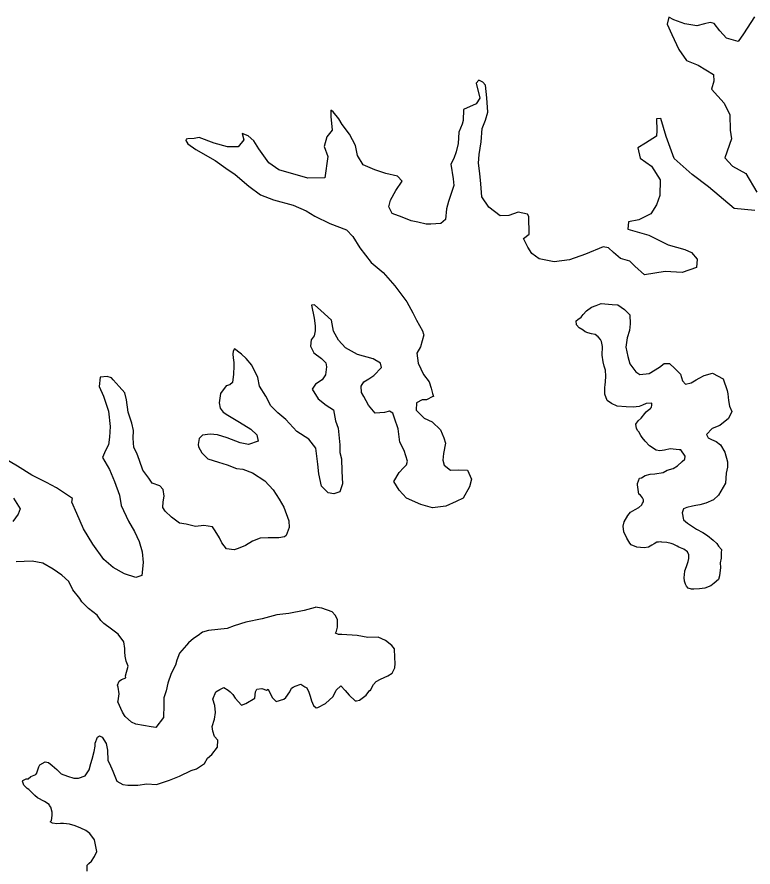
# Model space of a CAD drawing. Extents: x -83719 to 153526, y -11835 to 11446.
# Drawn here: x -3376.1 to -3317.2, y -2994.3 to -2926.4 of the extents above; entities that cross this region are included whole.
import ezdxf

# ---------------------------------------------------------------- set-up
doc = ezdxf.new("R2010")
doc.units = 0
doc.layers.add('Level 9', color=7, linetype='Continuous')

msp = doc.modelspace()

# ---------------------------------------------------------------- linework, layer by layer
at = {"layer": 'Level 9'}
for points in [[(-3317.128, -2926.36), (-3318.012, -2927.709), (-3318.438, -2928.316), (-3319.377, -2928.061), (-3319.886, -2927.467), (-3320.361, -2926.872), (-3320.662, -2926.809), (-3321.129, -2926.916), (-3321.728, -2927.057), (-3322.699, -2926.903), (-3323.571, -2926.581), (-3323.975, -2926.386), (-3324.101, -2926.922), (-3323.723, -2927.753), (-3323.173, -2928.948), (-3322.56, -2929.841), (-3321.62, -2930.196), (-3320.407, -2930.948), (-3320.367, -2931.482), (-3320.559, -2932.12), (-3319.542, -2933.242), (-3319.096, -2934.171), (-3319.079, -2935.407), (-3318.97, -2936.107), (-3319.484, -2937.617), (-3318.874, -2938.277), (-3317.831, -2938.864), (-3316.943, -2940.356)], [(-3329.21, -2944.732), (-3330.639, -2945.319), (-3331.902, -2945.77), (-3333.136, -2945.921), (-3334.342, -2945.67), (-3334.915, -2945.243), (-3335.256, -2944.747), (-3335.599, -2944.05), (-3335.136, -2943.709), (-3335.155, -2942.306), (-3335.257, -2942.107), (-3336.028, -2941.951), (-3336.759, -2942.228), (-3337.46, -2942.238), (-3338.371, -2941.548), (-3338.916, -2940.72), (-3338.997, -2939.686), (-3339.075, -2938.852), (-3339.186, -2938.051), (-3339.128, -2937.349), (-3338.974, -2936.345), (-3338.888, -2935.275), (-3338.63, -2934.603), (-3338.438, -2933.965), (-3338.52, -2932.831), (-3338.633, -2931.797), (-3338.837, -2931.565), (-3339.173, -2931.403), (-3339.37, -2931.64), (-3339.087, -2932.838), (-3339.382, -2933.31), (-3340.378, -2933.758), (-3340.4, -2934.627), (-3340.496, -2934.929), (-3340.755, -2935.567), (-3340.81, -2936.47), (-3340.968, -2937.14), (-3341.161, -2937.677), (-3341.389, -2938.115), (-3341.207, -2939.282), (-3341.166, -2939.816), (-3341.584, -2941.091), (-3341.743, -2941.694), (-3341.832, -2942.531), (-3342.195, -2942.87), (-3342.996, -2942.914), (-3343.363, -2942.919), (-3344.033, -2942.761), (-3344.569, -2942.635), (-3345.275, -2942.343), (-3346.08, -2942.054), (-3346.354, -2941.523), (-3346.228, -2940.987), (-3345.804, -2940.212), (-3345.279, -2939.47), (-3345.652, -2939.075), (-3346.59, -2938.853), (-3347.462, -2938.565), (-3348.403, -2938.176), (-3348.847, -2937.414), (-3349.025, -2936.615), (-3349.504, -2935.719), (-3350.082, -2934.959), (-3350.355, -2934.495), (-3350.797, -2933.933), (-3350.999, -2933.802), (-3350.992, -2934.303), (-3350.878, -2935.404), (-3351.305, -2935.944), (-3351.528, -2936.715), (-3351.217, -2937.513), (-3351.462, -2939.22), (-3352.831, -2939.239), (-3355.145, -2938.568), (-3355.954, -2938.011), (-3356.737, -2936.886), (-3357.146, -2936.257), (-3357.585, -2935.862), (-3358.089, -2935.668), (-3357.949, -2936.168), (-3358.409, -2936.742), (-3359.244, -2936.72), (-3360.317, -2936.434), (-3361.525, -2935.982), (-3361.925, -2936.054), (-3362.425, -2936.095), (-3362.559, -2936.13), (-3362.591, -2936.231), (-3362.42, -2936.495), (-3361.779, -2936.955), (-3360.231, -2937.836), (-3359.388, -2938.426), (-3358.647, -2938.95), (-3357.532, -2939.87), (-3356.621, -2940.56), (-3355.58, -2940.98), (-3354.005, -2941.393), (-3352.964, -2941.846), (-3352.257, -2942.271), (-3351.08, -2942.856), (-3349.737, -2943.373)], [(-3317.091, -2941.828), (-3318.763, -2941.65), (-3320.79, -2939.94), (-3322.105, -2938.956), (-3323.559, -2937.673), (-3324.183, -2935.91), (-3324.603, -2934.48), (-3324.97, -2934.485), (-3324.924, -2935.419), (-3324.952, -2935.887), (-3325.846, -2936.434), (-3326.443, -2936.81), (-3326.265, -2937.642), (-3325.354, -2938.265), (-3324.672, -2939.358), (-3324.689, -2940.628), (-3324.946, -2941.366), (-3325.404, -2942.074), (-3326.367, -2942.555), (-3327.199, -2942.733), (-3327.259, -2943.302), (-3325.582, -2943.78), (-3324.035, -2944.561), (-3322.694, -2944.944), (-3322.157, -2945.17), (-3321.716, -2945.699), (-3321.774, -2946.368), (-3322.904, -2946.784), (-3324.274, -2946.703), (-3325.908, -2946.959), (-3326.685, -2946.268), (-3327.091, -2945.872), (-3327.829, -2945.648), (-3328.403, -2945.188), (-3328.809, -2944.793), (-3329.21, -2944.732)], [(-3349.737, -2943.373), (-3349.229, -2943.9), (-3348.683, -2944.795), (-3347.765, -2945.985), (-3346.819, -2946.774), (-3345.87, -2947.83), (-3344.918, -2949.121), (-3344.439, -2949.983), (-3344.131, -2950.58), (-3343.652, -2951.442), (-3343.581, -2951.708), (-3343.547, -2951.741), (-3343.835, -2952.714), (-3344.129, -2953.219), (-3344.018, -2954.019), (-3343.572, -2954.915), (-3343.13, -2955.511), (-3342.957, -2956.009), (-3342.851, -2956.442), (-3342.781, -2956.675), (-3342.848, -2956.676), (-3343.345, -2956.95), (-3343.679, -2956.955), (-3344.143, -2957.195), (-3344.169, -2957.763), (-3343.526, -2958.423), (-3342.887, -2958.715), (-3342.211, -2959.34), (-3341.969, -2959.972), (-3341.83, -2960.404), (-3341.986, -2961.241), (-3342.045, -2961.777), (-3341.94, -2962.176), (-3341.434, -2962.57), (-3340.766, -2962.528), (-3340.064, -2962.552), (-3339.754, -2963.283), (-3339.913, -2963.886), (-3340.402, -2964.795), (-3340.966, -2965.07), (-3341.797, -2965.448), (-3342.864, -2965.563), (-3343.802, -2965.308), (-3344.945, -2964.789), (-3345.521, -2964.162), (-3345.964, -2963.467), (-3345.54, -2962.76), (-3345.177, -2962.387), (-3344.946, -2962.15), (-3344.85, -2961.848), (-3345.129, -2960.983), (-3345.472, -2960.32), (-3345.619, -2959.253), (-3345.897, -2958.421), (-3346.036, -2958.022), (-3346.306, -2957.859), (-3346.705, -2957.965), (-3347.439, -2958.008), (-3347.982, -2957.381), (-3348.359, -2956.684), (-3348.53, -2956.352), (-3348.57, -2955.852), (-3348.341, -2955.515), (-3347.943, -2955.275), (-3347.546, -2955.003), (-3346.953, -2954.36), (-3347.024, -2954.027), (-3347.597, -2953.667), (-3348.871, -2953.317), (-3349.813, -2952.795), (-3350.389, -2952.168), (-3350.766, -2951.472), (-3350.945, -2950.572), (-3351.79, -2949.815), (-3352.297, -2949.354), (-3352.53, -2949.391), (-3352.316, -2950.423), (-3352.241, -2951.024), (-3352.236, -2951.425), (-3352.331, -2951.827), (-3352.56, -2952.164), (-3352.62, -2952.666), (-3352.346, -2953.197), (-3351.739, -2953.656), (-3351.401, -2953.986), (-3351.329, -2954.319), (-3351.421, -2954.955), (-3351.683, -2955.359), (-3352.213, -2955.701), (-3352.475, -2956.105), (-3351.997, -2956.867), (-3351.356, -2957.359), (-3350.783, -2957.753), (-3350.605, -2958.619), (-3350.396, -2959.217), (-3350.278, -2960.552), (-3350.27, -2961.153), (-3350.13, -2961.652), (-3350.117, -2962.655), (-3350.07, -2963.656), (-3350.262, -2964.294)], [(-3327.372, -2957.502), (-3328.107, -2957.445), (-3328.544, -2957.251), (-3328.915, -2956.988), (-3329.089, -2956.49), (-3329.096, -2955.955), (-3329.065, -2955.754), (-3329.035, -2955.52), (-3329.007, -2955.052), (-3329.047, -2954.585), (-3329.152, -2954.252), (-3329.223, -2953.919), (-3329.297, -2953.385), (-3329.272, -2952.684), (-3329.345, -2952.284), (-3329.447, -2952.118), (-3329.617, -2951.92), (-3329.853, -2951.723), (-3330.154, -2951.66), (-3330.456, -2951.597), (-3330.658, -2951.5), (-3330.826, -2951.368), (-3331.129, -2951.205), (-3331.366, -2950.941), (-3331.37, -2950.641), (-3331.238, -2950.539), (-3330.974, -2950.335), (-3330.809, -2950.132), (-3330.546, -2949.828), (-3330.149, -2949.555), (-3329.783, -2949.416), (-3329.385, -2949.244), (-3328.515, -2949.332), (-3328.047, -2949.36), (-3327.508, -2949.72), (-3327.101, -2950.149), (-3327.058, -2950.883), (-3327.118, -2951.418), (-3327.311, -2951.989), (-3327.401, -2952.725), (-3327.258, -2953.491), (-3327.083, -2954.057), (-3326.607, -2954.719), (-3326.304, -2954.915), (-3325.536, -2954.838), (-3324.708, -2954.326), (-3324.344, -2954.053), (-3323.91, -2954.047), (-3323.504, -2954.443), (-3323.03, -2954.904), (-3322.89, -2955.437), (-3322.653, -2955.701), (-3322.186, -2955.594), (-3321.789, -2955.355), (-3321.557, -2955.218), (-3321.159, -2955.012), (-3320.493, -2954.803), (-3319.619, -2955.259), (-3319.306, -2956.19), (-3319.269, -2956.457), (-3319.195, -2956.99), (-3319.122, -2957.457), (-3318.949, -2957.889), (-3319.21, -2958.427), (-3319.903, -2959.004), (-3320.501, -2959.246), (-3320.963, -2959.72), (-3320.826, -2959.986), (-3320.557, -2960.116), (-3320.187, -2960.278), (-3319.85, -2960.54), (-3319.508, -2961.137), (-3319.297, -2961.903), (-3319.292, -2962.337), (-3319.386, -2962.806)], [(-3350.262, -2964.294), (-3350.761, -2964.467), (-3351.197, -2964.373), (-3351.738, -2963.846), (-3351.952, -2962.846), (-3352.028, -2962.079), (-3352.179, -2960.812), (-3352.756, -2960.084), (-3353.7, -2959.463), (-3354.581, -2958.506), (-3355.222, -2957.98), (-3355.798, -2957.42), (-3356.175, -2956.656), (-3356.687, -2955.861), (-3356.829, -2955.162), (-3357.31, -2954.166), (-3357.751, -2953.638), (-3358.123, -2953.309), (-3358.225, -2953.21), (-3358.697, -2952.882), (-3358.795, -2953.05), (-3358.825, -2953.285), (-3358.788, -2953.585), (-3358.749, -2953.952), (-3358.745, -2954.252), (-3358.77, -2954.887), (-3358.862, -2955.557), (-3359.059, -2955.76), (-3359.359, -2955.831), (-3359.819, -2956.438), (-3359.909, -2957.175), (-3359.837, -2957.608), (-3359.598, -2957.939), (-3359.228, -2958.168), (-3358.285, -2958.723), (-3357.376, -2959.278), (-3356.903, -2959.74), (-3356.796, -2960.239), (-3357.56, -2960.517), (-3358.23, -2960.393), (-3359.271, -2959.972), (-3360.042, -2959.749), (-3360.644, -2959.69), (-3361.244, -2959.765), (-3361.508, -2960.036), (-3361.602, -2960.505), (-3361.566, -2960.705), (-3361.293, -2961.169), (-3360.819, -2961.664), (-3359.98, -2961.92), (-3359.276, -2962.144), (-3358.537, -2962.435), (-3358.035, -2962.495), (-3357.263, -2962.785), (-3356.253, -2963.406), (-3355.609, -2964.132), (-3355.131, -2964.894), (-3354.755, -2965.524), (-3354.34, -2966.621), (-3354.333, -2967.155), (-3354.558, -2967.793), (-3354.691, -2967.895), (-3355.157, -2967.968), (-3355.992, -2967.979), (-3356.627, -2967.988), (-3357.258, -2968.23), (-3357.821, -2968.572), (-3358.386, -2968.814), (-3358.719, -2968.918), (-3359.321, -2968.86), (-3359.695, -2968.364), (-3359.9, -2967.965), (-3360.242, -2967.402), (-3360.446, -2967.104), (-3361.149, -2966.98), (-3361.816, -2967.056), (-3362.554, -2966.866), (-3363.089, -2966.806), (-3363.73, -2966.314), (-3364.237, -2965.853), (-3364.408, -2965.554), (-3364.381, -2965.086), (-3364.32, -2964.651), (-3364.394, -2964.118), (-3364.665, -2963.821), (-3365.269, -2963.595), (-3365.541, -2963.198), (-3366.017, -2962.569), (-3366.295, -2961.805), (-3366.503, -2961.206), (-3366.743, -2960.742), (-3366.786, -2960.007), (-3366.76, -2959.406), (-3366.902, -2958.806), (-3367.181, -2957.941), (-3367.327, -2956.941), (-3367.468, -2956.375), (-3367.909, -2955.88), (-3368.384, -2955.352), (-3368.52, -2955.187), (-3368.855, -2955.091)], [(-3368.855, -2955.091), (-3369.422, -2955.132), (-3369.513, -2955.868), (-3369.168, -2956.665), (-3368.752, -2957.862), (-3368.635, -2959.064), (-3368.691, -2959.933), (-3368.75, -2960.535), (-3369.011, -2961.006), (-3369.237, -2961.544), (-3368.69, -2962.505), (-3368.277, -2963.469), (-3367.895, -2964.566), (-3367.75, -2965.399), (-3367.166, -2966.627), (-3366.688, -2967.456), (-3366.31, -2968.253), (-3366.065, -2969.085), (-3365.987, -2969.952), (-3366.106, -2970.99), (-3366.572, -2971.129), (-3367.478, -2970.841), (-3368.386, -2970.352), (-3369.13, -2969.694), (-3370.014, -2968.47), (-3370.765, -2967.244), (-3371.283, -2966.015), (-3371.695, -2965.119), (-3371.632, -2964.817), (-3372.913, -2963.966), (-3373.72, -2963.542), (-3374.897, -2962.957), (-3376.042, -2962.238), (-3377.22, -2961.552)], [(-3320.01, -2968.628), (-3319.773, -2968.892), (-3319.803, -2969.159), (-3319.797, -2969.593), (-3319.859, -2969.962), (-3319.854, -2970.329), (-3319.912, -2970.998), (-3320.008, -2971.3), (-3320.338, -2971.605), (-3320.603, -2971.809), (-3321.102, -2971.983), (-3321.535, -2972.056), (-3321.969, -2972.062), (-3322.169, -2972.064), (-3322.437, -2972.001), (-3322.573, -2971.836), (-3322.642, -2971.67), (-3322.712, -2971.437), (-3322.749, -2971.137), (-3322.719, -2970.936), (-3322.69, -2970.601), (-3322.56, -2970.266), (-3322.432, -2969.863), (-3322.368, -2969.628), (-3322.372, -2969.328), (-3322.476, -2969.095), (-3322.779, -2968.865), (-3323.182, -2968.704), (-3323.317, -2968.639), (-3323.62, -2968.476), (-3323.787, -2968.411), (-3324.122, -2968.349), (-3324.523, -2968.321), (-3324.624, -2968.289), (-3324.791, -2968.325), (-3324.924, -2968.327), (-3325.156, -2968.463), (-3325.322, -2968.566), (-3325.587, -2968.703), (-3325.954, -2968.775), (-3326.522, -2968.716), (-3326.992, -2968.522), (-3327.094, -2968.389), (-3327.334, -2967.992), (-3327.574, -2967.494), (-3327.613, -2967.027), (-3327.551, -2966.692), (-3327.257, -2966.187), (-3327.027, -2965.916), (-3326.662, -2965.711), (-3326.364, -2965.54), (-3326.133, -2965.336), (-3326.068, -2965.202), (-3326.002, -2965.101), (-3326.004, -2964.934), (-3326.073, -2964.767), (-3326.243, -2964.569), (-3326.378, -2964.471), (-3326.488, -2963.737), (-3326.489, -2963.637), (-3326.328, -2963.201), (-3326.161, -2963.165), (-3325.863, -2962.994), (-3325.464, -2962.888), (-3325.097, -2962.85), (-3324.43, -2962.741), (-3324.098, -2962.569), (-3323.633, -2962.429), (-3323.268, -2962.224), (-3322.905, -2961.885), (-3322.707, -2961.682), (-3322.677, -2961.447), (-3323.017, -2960.951), (-3323.151, -2960.953), (-3323.854, -2960.862), (-3324.32, -2960.969), (-3324.687, -2961.007), (-3324.988, -2960.978), (-3325.527, -2960.617), (-3325.866, -2960.255), (-3326.104, -2959.957), (-3326.206, -2959.791), (-3326.377, -2959.493), (-3326.445, -2959.427), (-3326.547, -2959.228), (-3326.619, -2958.895), (-3326.422, -2958.625), (-3326.191, -2958.421), (-3325.895, -2958.05), (-3325.796, -2957.915), (-3325.631, -2957.779), (-3325.4, -2957.609), (-3325.434, -2957.576), (-3325.367, -2957.542), (-3325.336, -2957.374), (-3325.338, -2957.207), (-3325.772, -2957.247), (-3326.071, -2957.384), (-3326.337, -2957.488), (-3326.837, -2957.528), (-3327.372, -2957.502)], [(-3319.386, -2962.806), (-3319.442, -2963.609), (-3319.997, -2964.551), (-3320.393, -2964.924), (-3321.024, -2965.2), (-3321.49, -2965.34), (-3321.823, -2965.378), (-3322.09, -2965.448), (-3322.522, -2965.555), (-3322.788, -2965.658), (-3322.918, -2965.961), (-3322.81, -2966.527), (-3322.473, -2966.79), (-3321.765, -2967.282), (-3321.26, -2967.542), (-3320.89, -2967.771), (-3320.417, -2968.165), (-3320.146, -2968.429), (-3320.01, -2968.628)], [(-3376.342, -2964.814), (-3375.83, -2965.642), (-3375.991, -2966.079), (-3376.418, -2966.653)], [(-3371.603, -2972.133), (-3371.945, -2971.47), (-3372.487, -2970.942), (-3373.194, -2970.484), (-3374.002, -2969.994), (-3374.873, -2969.839), (-3376.141, -2969.889)], [(-3366.921, -2982.694), (-3367.428, -2982.233), (-3367.495, -2982.167), (-3367.633, -2981.901), (-3368.011, -2981.071), (-3367.978, -2981.004), (-3367.919, -2980.435), (-3367.993, -2979.902), (-3368.029, -2979.735), (-3367.899, -2979.433), (-3367.734, -2979.297), (-3367.368, -2979.158), (-3367.404, -2978.992), (-3367.18, -2978.22), (-3367.352, -2977.822), (-3367.424, -2977.422), (-3367.462, -2977.088), (-3367.466, -2976.821), (-3367.54, -2976.288), (-3367.982, -2975.659), (-3368.522, -2975.265), (-3369.129, -2974.806), (-3369.366, -2974.575), (-3369.672, -2974.145), (-3370.347, -2973.619), (-3370.889, -2973.092), (-3371.059, -2972.827), (-3371.603, -2972.133)], [(-3360.431, -2983.407), (-3360.47, -2983.04), (-3360.277, -2982.47), (-3360.217, -2981.934), (-3360.258, -2981.367), (-3360.431, -2980.868), (-3360.172, -2980.263), (-3359.874, -2980.092), (-3359.542, -2979.921), (-3359.205, -2980.15), (-3359.036, -2980.281), (-3358.833, -2980.479), (-3358.629, -2980.777), (-3358.121, -2981.338), (-3357.788, -2981.2), (-3357.059, -2980.789), (-3356.999, -2980.287), (-3356.902, -2980.052), (-3356.501, -2980.013), (-3356.132, -2980.142), (-3356, -2980.073), (-3355.69, -2980.737), (-3355.352, -2981.033), (-3354.753, -2980.858), (-3354.588, -2980.722), (-3354.26, -2980.284), (-3354.13, -2979.981), (-3353.998, -2979.913), (-3353.832, -2979.81), (-3353.4, -2979.671), (-3353.063, -2979.866), (-3352.895, -2979.964), (-3352.757, -2980.297), (-3352.652, -2980.629), (-3352.547, -2980.995), (-3352.375, -2981.36), (-3352.172, -2981.558), (-3352.039, -2981.523), (-3351.408, -2981.214), (-3350.815, -2980.638), (-3350.554, -2980.133), (-3350.191, -2979.794), (-3349.853, -2980.157), (-3349.513, -2980.553), (-3349.04, -2980.981), (-3348.94, -2980.98), (-3348.706, -2980.943), (-3348.177, -2980.535), (-3347.882, -2980.13), (-3347.848, -2980.197), (-3347.587, -2979.692), (-3347.357, -2979.455), (-3347.025, -2979.25), (-3346.427, -2979.008), (-3346.096, -2978.77), (-3345.868, -2978.366), (-3345.839, -2977.998), (-3345.879, -2977.531), (-3345.888, -2976.829), (-3346.126, -2976.565), (-3346.632, -2976.171), (-3347.203, -2975.912), (-3348.038, -2975.923), (-3348.875, -2975.767), (-3350.112, -2975.684), (-3350.379, -2975.687), (-3350.614, -2975.59), (-3350.55, -2975.422), (-3350.453, -2975.12), (-3350.462, -2974.486), (-3350.633, -2974.154), (-3350.871, -2973.89), (-3351.709, -2973.601), (-3352.245, -2973.508), (-3352.245, -2973.541), (-3353.11, -2973.787), (-3354.343, -2974.004), (-3355.31, -2974.117), (-3356.475, -2974.434), (-3357.774, -2974.719), (-3358.705, -2974.998), (-3359.27, -2975.207), (-3360.771, -2975.361), (-3361.237, -2975.501), (-3361.601, -2975.773), (-3361.965, -2976.011), (-3362.362, -2976.351), (-3362.526, -2976.554), (-3363.085, -2977.196), (-3363.312, -2977.734), (-3363.407, -2978.136), (-3363.765, -2978.809), (-3364.022, -2979.581), (-3364.148, -2980.184), (-3364.341, -2980.754), (-3364.333, -2981.322), (-3364.354, -2982.325), (-3364.978, -2983.135), (-3365.346, -2983.073), (-3366.584, -2982.856), (-3366.921, -2982.694)], [(-3370.471, -2994.602), (-3370.477, -2994.134), (-3370.345, -2993.999), (-3370.114, -2993.795), (-3369.885, -2993.424), (-3369.69, -2993.021), (-3369.87, -2992.088), (-3370.243, -2991.592), (-3370.581, -2991.363), (-3370.984, -2991.168), (-3371.421, -2990.973), (-3371.89, -2990.846), (-3372.358, -2990.785), (-3372.592, -2990.788), (-3372.892, -2990.826), (-3373.227, -2990.764), (-3373.429, -2990.666), (-3373.33, -2990.565), (-3373.269, -2990.163), (-3373.272, -2989.896), (-3373.378, -2989.496), (-3373.479, -2989.364), (-3373.514, -2989.264), (-3373.885, -2989.035), (-3374.423, -2988.742), (-3374.659, -2988.545), (-3374.829, -2988.38), (-3375.133, -2988.083), (-3375.268, -2987.985), (-3375.403, -2987.853), (-3375.539, -2987.721), (-3375.643, -2987.422), (-3375.61, -2987.355), (-3375.345, -2987.218), (-3375.178, -2987.215), (-3374.98, -2987.046), (-3374.581, -2986.873), (-3374.482, -2986.772), (-3374.483, -2986.738), (-3374.322, -2986.268), (-3374.257, -2986.1), (-3373.826, -2985.861), (-3373.558, -2985.924), (-3373.255, -2986.154), (-3372.883, -2986.483), (-3372.545, -2986.812), (-3372.041, -2987.006), (-3371.538, -2987.166), (-3371.17, -2987.161), (-3370.638, -2986.987), (-3370.311, -2986.515), (-3370.184, -2986.012), (-3370.055, -2985.643), (-3369.896, -2985.039), (-3369.835, -2984.604), (-3369.838, -2984.37), (-3369.644, -2983.9), (-3369.478, -2983.797), (-3369.276, -2983.895), (-3368.936, -2984.391), (-3368.828, -2984.924), (-3368.817, -2985.759), (-3368.681, -2985.991), (-3368.405, -2986.622), (-3368.094, -2987.42), (-3367.623, -2987.681), (-3367.221, -2987.742), (-3366.42, -2987.731), (-3365.687, -2987.621), (-3364.918, -2987.678), (-3363.887, -2987.33), (-3363.089, -2987.018), (-3362.16, -2986.571), (-3361.727, -2986.432), (-3361.099, -2985.989), (-3360.837, -2985.584), (-3360.507, -2985.279), (-3360.047, -2984.705), (-3360.021, -2984.137), (-3360.292, -2983.84), (-3360.431, -2983.407)]]:
    msp.add_lwpolyline(points, dxfattribs=at)

doc.saveas('drawing.dxf')
